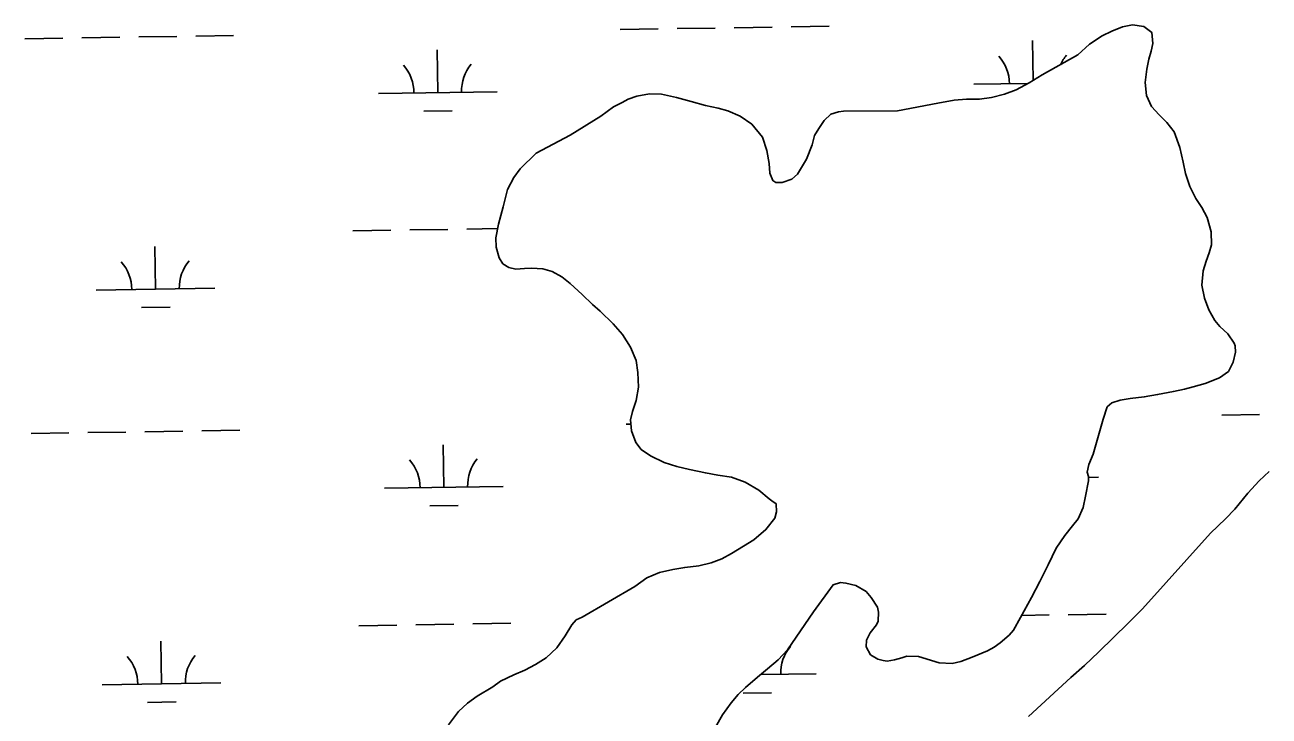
# Model space of a CAD drawing. Extents: x 3823584 to 3861785, y 301729 to 327625.
# Drawn here: x 3834801 to 3835850, y 315802 to 316385 of the extents above; entities that cross this region are included whole.
import ezdxf

# ---------------------------------------------------------------- set-up
doc = ezdxf.new("R2010")
doc.units = 0
doc.layers.add('V-TOPO-SHOR', color=7, linetype='Continuous')
doc.layers.add('V-WETL-SWMP', color=7, linetype='Continuous')

msp = doc.modelspace()

# ---------------------------------------------------------------- linework, layer by layer
at = {"layer": 'V-TOPO-SHOR'}
for points in [[(3835403.6, 316307.8), (3835413.6, 316300.8), (3835422.4, 316290.1), (3835426.1, 316278.8), (3835428.1, 316267.8), (3835428.7, 316259.7), (3835431.1, 316253.4), (3835433.7, 316251.9), (3835439, 316251.9), (3835447.1, 316254.6), (3835452, 316258.9), (3835459.5, 316271.5), (3835464.4, 316283.6), (3835466.4, 316291.3), (3835470.1, 316297.3), (3835474.5, 316303.9), (3835480.2, 316309.5), (3835486.5, 316311.4), (3835490.7, 316311.9), (3835536.3, 316312.3), (3835570.4, 316318.6), (3835584, 316321.1), (3835594.5, 316322), (3835605.5, 316322.1), (3835615.4, 316323.5), (3835626.4, 316326.2), (3835636.4, 316330), (3835647.3, 316335.8), (3835658.3, 316342.5), (3835688.3, 316359.3), (3835698.2, 316368.3), (3835708.7, 316375.4), (3835717, 316379.4), (3835725.9, 316382.9), (3835734.5, 316384.6), (3835744, 316383.3), (3835750.6, 316378.2), (3835751.5, 316369), (3835750.2, 316362.4), (3835748.2, 316355.6), (3835746.4, 316347.2), (3835745.2, 316336.1), (3835746.3, 316325.1), (3835750.4, 316315.7), (3835757, 316308.7), (3835763.3, 316302.4), (3835769.4, 316294.4), (3835774.3, 316281.3), (3835777.2, 316269), (3835779.2, 316259.3), (3835782.7, 316248.3), (3835787.7, 316238.4), (3835792.8, 316230.8), (3835797.3, 316222.4), (3835800.8, 316210.1), (3835800.9, 316199.4), (3835799.1, 316192.6), (3835796.6, 316185.4), (3835794, 316177.3), (3835792.8, 316165.2), (3835795, 316154.2), (3835798.8, 316144.5), (3835803.8, 316135.4), (3835808.1, 316130.5), (3835814.7, 316124.2), (3835820, 316116.4), (3835820.8, 316114.3), (3835821.1, 316108.8), (3835819.3, 316100.4), (3835815.2, 316092.5), (3835807.6, 316087.2), (3835795.6, 316082.3), (3835785.4, 316079.6), (3835778.3, 316077.7), (3835768.9, 316075.8), (3835755.6, 316073.1), (3835744.3, 316071.1), (3835732.5, 316069.7), (3835723.9, 316068.3), (3835717.1, 316066.2), (3835713.1, 316062.7), (3835709.6, 316052.5), (3835701.2, 316023), (3835697.6, 316014.3), (3835696.3, 316007.8), (3835697.4, 316004.1), (3835697.4, 316000.4), (3835694.7, 315987.4), (3835692.7, 315977.9), (3835688.6, 315968.5), (3835683.9, 315962.4), (3835677.4, 315954.5), (3835670.1, 315943.6), (3835663.2, 315929.7), (3835656.2, 315915.7), (3835649.2, 315902), (3835639.9, 315885.4), (3835634, 315874.6), (3835630.4, 315870.4), (3835622.8, 315864), (3835617.9, 315860.3)], [(3835157.9, 315794.9), (3835166.2, 315806), (3835173.8, 315813.1), (3835181.9, 315819), (3835195.2, 315827), (3835201.7, 315831.7), (3835212.9, 315837.1), (3835222.1, 315840.8), (3835231.2, 315845.6), (3835240.1, 315851.2), (3835249.2, 315859.7), (3835256.2, 315869.7), (3835261.9, 315879.2), (3835265.5, 315883.2), (3835270.5, 315885.6), (3835314.9, 315911.4), (3835325, 315918.6), (3835335.8, 315923.1), (3835347, 315925.8), (3835357, 315927.5), (3835368.8, 315928.9), (3835379.2, 315931.4), (3835388.1, 315934.8), (3835396.5, 315939.1), (3835406.4, 315945.5), (3835415.3, 315950.8), (3835425.4, 315959.3), (3835433, 315969.1), (3835434.2, 315974.3), (3835433.9, 315981.1), (3835430.5, 315983.7), (3835428.1, 315985.3), (3835419.4, 315992.6), (3835407.8, 315999.3), (3835396.5, 316003.4), (3835384.9, 316005.1), (3835374.4, 316007.1), (3835361, 316009.9), (3835350.2, 316012.4), (3835339.7, 316016), (3835328.1, 316021.4), (3835320.2, 316026.9), (3835315.7, 316032.6), (3835312.2, 316042.5), (3835311.3, 316051.7), (3835312.8, 316058.8), (3835315.9, 316068), (3835317.9, 316079.3), (3835317.5, 316091.7), (3835316.1, 316101.9), (3835311.1, 316113.1), (3835304.4, 316123.8), (3835296.5, 316132.7), (3835285.6, 316143.3), (3835279.3, 316149), (3835270.5, 316157.4), (3835260.5, 316166.7), (3835253.4, 316172.2), (3835245.2, 316176.8), (3835237.3, 316179.1), (3835227.9, 316179.6), (3835221.8, 316179.3), (3835214.5, 316178.9), (3835208.7, 316180.2), (3835203.7, 316183.3), (3835200.5, 316188.3), (3835198.1, 316197.2), (3835197.7, 316205.3), (3835200, 316216.8), (3835203.8, 316231.3), (3835207.6, 316245.8), (3835212.8, 316256), (3835218.2, 316263.4), (3835231.8, 316276.4), (3835260.5, 316291.6), (3835286.3, 316307.6), (3835297, 316315.5), (3835304.1, 316319.3), (3835309.3, 316321.9), (3835316.6, 316324.4), (3835327.3, 316326.5), (3835337.3, 316326.1), (3835349.9, 316323.3), (3835362.3, 316320), (3835374.4, 316316.7), (3835385.2, 316314.4), (3835393.3, 316312.2), (3835403.6, 316307.8)], [(3835646.6, 315801.8), (3835682.5, 315834.6), (3835694, 315844.9), (3835706.1, 315856.4), (3835718.4, 315868.4), (3835730.7, 315880.4), (3835742.7, 315892.6), (3835800, 315956.2), (3835812.8, 315968.4), (3835820.7, 315976.7), (3835831.6, 315990), (3835841.3, 316000.3), (3835849.7, 316008.3)], [(3835617.9, 315860.3), (3835612.1, 315857.1), (3835599.3, 315852), (3835589.6, 315848.2), (3835582.3, 315846.6), (3835571.3, 315847), (3835553.9, 315852.4), (3835544.2, 315852.6), (3835540, 315851.2), (3835533.7, 315849.6), (3835527.7, 315848.5), (3835524.3, 315849), (3835519.6, 315850.3), (3835513.5, 315853.9), (3835510, 315860.7), (3835510.2, 315866.2), (3835513.3, 315872.3), (3835518.5, 315879.1), (3835520.1, 315882.3), (3835520.3, 315889.9), (3835519.4, 315894.1), (3835514.1, 315902.2), (3835509.9, 315907.1), (3835501.2, 315912.3), (3835492.8, 315914.3), (3835488.3, 315914.8), (3835482, 315912.9), (3835465.4, 315890), (3835443.7, 315858), (3835435.6, 315849.6), (3835426.8, 315841.9), (3835418.4, 315835), (3835408.3, 315826.2), (3835402, 315820.4), (3835396, 315813.3), (3835388.8, 315803.3), (3835382.8, 315793)]]:
    msp.add_lwpolyline(points, dxfattribs=at)
at = {"layer": 'V-WETL-SWMP'}
for p, q in [((3835302.6, 316380.7), (3835334.6, 316381.2)), ((3835350.6, 316381.4), (3835382.6, 316381.9)), ((3835398.6, 316382.2), (3835430.6, 316382.7)), ((3835446.6, 316382.9), (3835478.6, 316383.4)), ((3834800.7, 316372.9), (3834832.7, 316373.4)), ((3834848.7, 316373.7), (3834880.7, 316374.2)), ((3834896.7, 316374.4), (3834928.7, 316374.9)), ((3834944.7, 316375.2), (3834976.7, 316375.7)), ((3835650.6, 316337.8), (3835650.1, 316371.3)), ((3835148.8, 316327.6), (3835148.2, 316363.6)), ((3835600.6, 316334.5), (3835646.2, 316335.2)), ((3835098.8, 316326.8), (3835198.8, 316328.3)), ((3835137, 316312), (3835161, 316312.3)), ((3835077.2, 316211), (3835109.2, 316211.5)), ((3835125.2, 316211.8), (3835157.2, 316212.3)), ((3835173.2, 316212.5), (3835199.2, 316212.9)), ((3834910.8, 316162), (3834910.3, 316198)), ((3834860.8, 316161.2), (3834960.8, 316162.8)), ((3834899.1, 316146.4), (3834923.1, 316146.8)), ((3835809.6, 316055.8), (3835841.5, 316056.3)), ((3834853.8, 316041.1), (3834885.8, 316041.5)), ((3834901.8, 316041.8), (3834933.8, 316042.3)), ((3834949.8, 316042.5), (3834981.8, 316043)), ((3835307.7, 316048.1), (3835311.7, 316048.1)), ((3834805.9, 316040.3), (3834837.9, 316040.8)), ((3835153.9, 315994.9), (3835153.4, 316030.9)), ((3835697.4, 316003.3), (3835705.8, 316003.4)), ((3835103.9, 315994.2), (3835203.9, 315995.7)), ((3835142.2, 315979.3), (3835166.1, 315979.7)), ((3835640.8, 315887), (3835664.1, 315887.4)), ((3835680.1, 315887.6), (3835712.1, 315888.1)), ((3835082.3, 315878.4), (3835114.3, 315878.9)), ((3835130.3, 315879.1), (3835162.3, 315879.6)), ((3835178.3, 315879.9), (3835210.3, 315880.4)), ((3834916, 315829.4), (3834915.4, 315865.4)), ((3835421.1, 315837.2), (3835467.8, 315837.9)), ((3834866, 315828.6), (3834966, 315830.2)), ((3835406.1, 315821.5), (3835430, 315821.9)), ((3834904.2, 315813.8), (3834928.2, 315814.1))]:
    msp.add_line(p, q, dxfattribs=at)
for points in [[(3835696.3, 316007.8), (3835697.6, 316014.3), (3835701.2, 316023), (3835709.6, 316052.5), (3835713.1, 316062.7), (3835717.1, 316066.2), (3835723.9, 316068.3), (3835732.5, 316069.7), (3835744.3, 316071.1), (3835755.6, 316073.1), (3835768.9, 316075.8), (3835778.3, 316077.7), (3835785.4, 316079.6), (3835795.6, 316082.3), (3835807.6, 316087.2), (3835815.2, 316092.5), (3835819.3, 316100.4), (3835821.1, 316108.8), (3835820.8, 316114.3), (3835820, 316116.4), (3835814.7, 316124.2), (3835808.1, 316130.5), (3835803.8, 316135.4), (3835798.8, 316144.5), (3835795, 316154.2), (3835792.8, 316165.2), (3835794, 316177.3), (3835796.6, 316185.4), (3835799.1, 316192.6), (3835800.9, 316199.4), (3835800.8, 316210.1), (3835797.3, 316222.4), (3835792.8, 316230.8), (3835787.7, 316238.4), (3835782.7, 316248.3), (3835779.2, 316259.3), (3835777.2, 316269), (3835774.3, 316281.3), (3835769.4, 316294.4), (3835763.3, 316302.4), (3835757, 316308.7), (3835750.4, 316315.7), (3835746.3, 316325.1), (3835745.2, 316336.1), (3835746.4, 316347.2), (3835748.2, 316355.6), (3835750.2, 316362.4), (3835751.5, 316369), (3835750.6, 316378.2), (3835744, 316383.3), (3835734.5, 316384.6), (3835725.9, 316382.9), (3835717, 316379.4), (3835708.7, 316375.4), (3835698.2, 316368.3), (3835688.3, 316359.3), (3835658.3, 316342.5), (3835647.3, 316335.8), (3835636.4, 316330), (3835626.4, 316326.2), (3835615.4, 316323.5), (3835605.5, 316322.1), (3835594.5, 316322), (3835584, 316321.1), (3835570.4, 316318.6), (3835536.3, 316312.3), (3835490.7, 316311.9), (3835486.5, 316311.4), (3835480.2, 316309.5), (3835474.5, 316303.9), (3835470.1, 316297.3), (3835466.4, 316291.3), (3835464.4, 316283.6), (3835459.5, 316271.5), (3835452, 316258.9), (3835447.1, 316254.6), (3835439, 316251.9), (3835433.7, 316251.9), (3835431.1, 316253.4), (3835428.7, 316259.7), (3835428.1, 316267.8), (3835426.1, 316278.8), (3835422.4, 316290.1), (3835413.6, 316300.8), (3835403.6, 316307.8), (3835393.3, 316312.2), (3835385.2, 316314.4), (3835374.4, 316316.7), (3835362.3, 316320), (3835349.9, 316323.3), (3835337.3, 316326.1), (3835327.3, 316326.5), (3835316.6, 316324.4), (3835309.3, 316321.9), (3835304.1, 316319.3), (3835297, 316315.5), (3835286.3, 316307.6), (3835260.5, 316291.6), (3835231.8, 316276.4), (3835218.2, 316263.4), (3835212.8, 316256)], [(3835212.8, 316256), (3835207.6, 316245.8), (3835203.8, 316231.3), (3835200, 316216.8), (3835197.7, 316205.3), (3835198.1, 316197.2), (3835200.5, 316188.3), (3835203.7, 316183.3), (3835208.7, 316180.2), (3835214.5, 316178.9), (3835221.8, 316179.3), (3835227.9, 316179.6), (3835237.3, 316179.1), (3835245.2, 316176.8), (3835253.4, 316172.2), (3835260.5, 316166.7), (3835270.5, 316157.4), (3835279.3, 316149), (3835285.6, 316143.3), (3835296.5, 316132.7), (3835304.4, 316123.8), (3835311.1, 316113.1), (3835316.1, 316101.9), (3835317.5, 316091.7), (3835317.9, 316079.3), (3835315.9, 316068), (3835312.8, 316058.8), (3835311.3, 316051.7), (3835312.2, 316042.5), (3835315.7, 316032.6), (3835320.2, 316026.9), (3835328.1, 316021.4), (3835339.7, 316016), (3835350.2, 316012.4), (3835361, 316009.9), (3835374.4, 316007.1), (3835384.9, 316005.1), (3835396.5, 316003.4), (3835407.8, 315999.3), (3835419.4, 315992.6), (3835428.1, 315985.3), (3835430.5, 315983.7), (3835433.9, 315981.1), (3835434.2, 315974.3), (3835433, 315969.1), (3835425.4, 315959.3), (3835415.3, 315950.8), (3835406.4, 315945.5), (3835396.5, 315939.1), (3835388.1, 315934.8), (3835379.2, 315931.4), (3835368.8, 315928.9), (3835357, 315927.5), (3835347, 315925.8), (3835335.8, 315923.1), (3835325, 315918.6), (3835314.9, 315911.4), (3835270.5, 315885.6), (3835265.5, 315883.2), (3835261.9, 315879.2), (3835256.2, 315869.7), (3835249.2, 315859.7), (3835240.1, 315851.2), (3835231.2, 315845.6), (3835222.1, 315840.8), (3835212.9, 315837.1), (3835201.7, 315831.7), (3835195.2, 315827), (3835181.9, 315819), (3835173.8, 315813.1), (3835166.2, 315806), (3835157.9, 315794.9)], [(3835382.8, 315793), (3835388.8, 315803.3), (3835396, 315813.3), (3835402, 315820.4), (3835408.3, 315826.2), (3835418.4, 315835), (3835426.8, 315841.9), (3835435.6, 315849.6), (3835443.7, 315858), (3835465.4, 315890), (3835482, 315912.9), (3835488.3, 315914.8), (3835492.8, 315914.3), (3835501.2, 315912.3), (3835509.9, 315907.1), (3835514.1, 315902.2), (3835519.4, 315894.1), (3835520.3, 315889.9), (3835520.1, 315882.3), (3835518.5, 315879.1), (3835513.3, 315872.3), (3835510.2, 315866.2), (3835510, 315860.7), (3835513.5, 315853.9), (3835519.6, 315850.3), (3835524.3, 315849), (3835527.7, 315848.5), (3835533.7, 315849.6), (3835540, 315851.2), (3835544.2, 315852.6), (3835553.9, 315852.4), (3835571.3, 315847), (3835582.3, 315846.6), (3835589.6, 315848.2), (3835599.3, 315852), (3835612.1, 315857.1), (3835617.9, 315860.3), (3835622.8, 315864), (3835630.4, 315870.4), (3835634, 315874.6), (3835639.9, 315885.4), (3835649.2, 315902), (3835656.2, 315915.7), (3835663.2, 315929.7), (3835670.1, 315943.6), (3835677.4, 315954.5), (3835683.9, 315962.4), (3835688.6, 315968.5), (3835692.7, 315977.9), (3835694.7, 315987.4), (3835697.4, 316000.4), (3835697.4, 316004.1), (3835696.3, 316007.8)], [(3835849.7, 316008.3), (3835841.3, 316000.3), (3835831.6, 315990), (3835820.7, 315976.7), (3835812.8, 315968.4), (3835800, 315956.2), (3835742.7, 315892.6), (3835730.7, 315880.4), (3835718.4, 315868.4), (3835706.1, 315856.4), (3835694, 315844.9), (3835682.5, 315834.6), (3835646.6, 315801.8)]]:
    msp.add_lwpolyline(points, dxfattribs=at)
for centre, start, end in [((3835595.4, 316334.9), 0.1115, 41.6552), ((3835705.9, 316336.6), 140.1115, 155.7791), ((3835093.5, 316327.2), 0.1115, 41.6552), ((3835204, 316328.9), 140.1115, 181.6552), ((3834855.6, 316161.6), 0.1115, 41.6552), ((3834966.1, 316163.3), 140.1115, 181.6552), ((3835098.7, 315994.6), 0.1115, 41.6552), ((3835209.1, 315996.3), 140.1115, 181.6552), ((3834860.7, 315829), 0.1115, 41.6552), ((3834971.2, 315830.7), 140.1115, 181.6552), ((3835473, 315838.4), 140.1115, 181.6552)]:
    msp.add_arc(centre, 35.2, start, end, dxfattribs=at)

doc.saveas('drawing.dxf')
